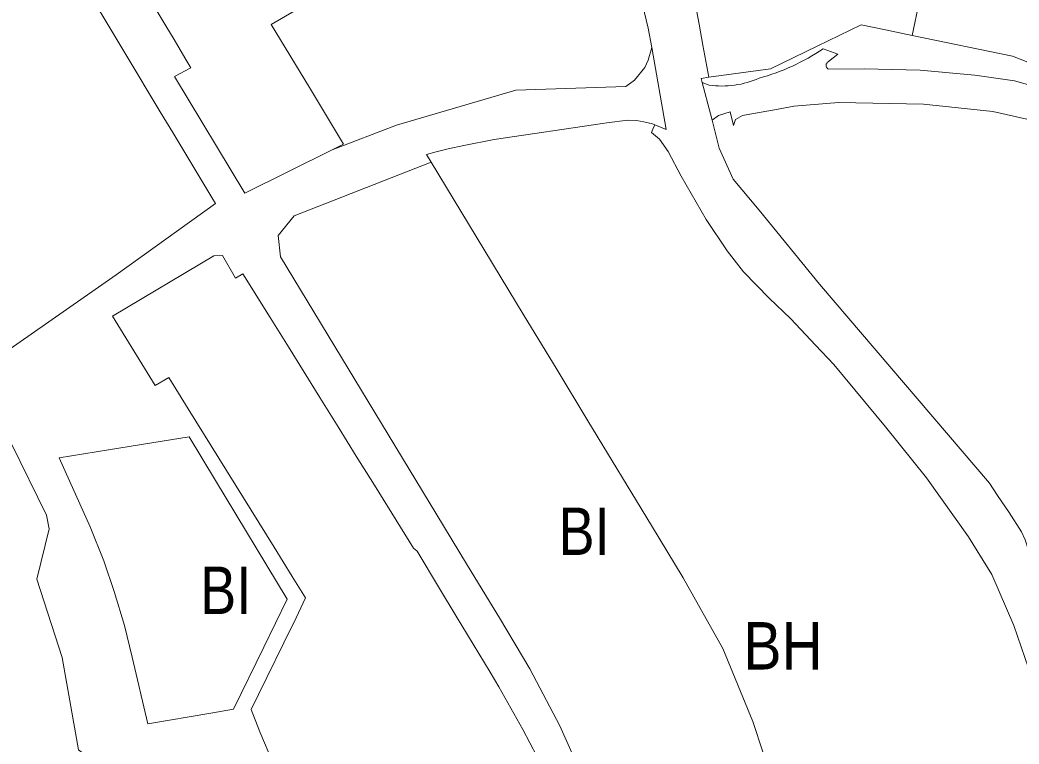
# Model space of a CAD drawing. Extents: x -650451 to -642268, y -1075216 to -1066610.
# Drawn here: x -645935.9 to -645683.1, y -1070635.5 to -1070452.4 of the extents above; entities that cross this region are included whole.
import ezdxf

# ---------------------------------------------------------------- set-up
doc = ezdxf.new("R2010")
doc.units = 0
doc.header["$LTSCALE"] = 4.8
for name, color, linetype, lineweight in [('1', 7, 'Continuous', 13), ('15', 7, 'Continuous', 13), ('2', 7, 'Continuous', 13), ('24', 7, 'Continuous', 13), ('40', 7, 'Continuous', 13), ('43', 7, 'Continuous', 13)]:
    doc.layers.add(name, color=color, linetype=linetype, lineweight=lineweight)
doc.layers.add('62', color=7, linetype='Continuous')

msp = doc.modelspace()

# ---------------------------------------------------------------- linework, layer by layer
at = {"layer": '1'}
for points in [[(-645760.79, -1070477.75), (-645759.19, -1070476.56), (-645756.18, -1070475.61), (-645755.38, -1070479.08), (-645754.83, -1070477.59), (-645753.11, -1070476.57), (-645743.09, -1070474.76), (-645740.06, -1070474.19), (-645728.67, -1070473.29), (-645707.28, -1070473.72), (-645689.72, -1070475.58), (-645680.39, -1070477.65)], [(-645788.52, -1070478.6), (-645787.36, -1070478.42), (-645782.1, -1070477.78)], [(-645782.1, -1070477.78), (-645779.88, -1070477.81), (-645778.07, -1070478.16), (-645775.82, -1070478.7), (-645775.27, -1070478.93)], [(-645676.88, -1070598.59), (-645681.57, -1070583.92), (-645682.52, -1070581.87), (-645685.61, -1070577.02), (-645688.56, -1070572.64), (-645690.55, -1070569.6), (-645733.62, -1070519.2), (-645748.83, -1070500.53), (-645755.43, -1070492.66), (-645758.97, -1070484.82), (-645760.79, -1070477.75)], [(-645833.04, -1070486.42), (-645830.55, -1070485.73), (-645827.54, -1070485.04), (-645823.57, -1070484.14), (-645815.94, -1070482.65), (-645788.52, -1070478.6)], [(-645775.27, -1070478.93), (-645775.74, -1070480.05), (-645776.11, -1070480.86), (-645774.09, -1070482.57), (-645771.89, -1070485.66), (-645768.61, -1070491.93), (-645762.29, -1070502.85), (-645756.94, -1070510.81), (-645752.81, -1070516.11), (-645746.29, -1070522.79), (-645740.88, -1070527.97), (-645734.6, -1070534.63), (-645729.94, -1070539.58), (-645716.91, -1070555.35), (-645706.56, -1070568.19), (-645695.89, -1070583.17), (-645690.04, -1070592.67), (-645684.45, -1070605.57), (-645680.76, -1070616.33)], [(-645738.54, -1070681.67), (-645739.76, -1070668.59), (-645742.15, -1070656.97), (-645745.26, -1070645.72), (-645750.46, -1070629.86), (-645758.05, -1070611.4), (-645768.08, -1070593.53), (-645776.12, -1070580.27), (-645792.2, -1070553.77), (-645800.24, -1070540.51), (-645808.28, -1070527.27), (-645816.32, -1070514.02), (-645824.36, -1070500.76), (-645831.88, -1070488.37), (-645833.04, -1070486.42)], [(-645956.25, -1070570.42), (-645950.5, -1070565.57), (-645948.71, -1070564.07), (-645941.69, -1070558.16), (-645939.89, -1070557.71), (-645938.03, -1070559.57), (-645929.12, -1070577.67), (-645928.5, -1070581.1)], [(-645928.5, -1070581.1), (-645931.62, -1070593.87), (-645925.2, -1070613.65), (-645921.03, -1070636.99), (-645914.19, -1070642.22), (-645912.93, -1070644.33), (-645912.62, -1070661.71), (-645912.87, -1070674.99), (-645914.06, -1070684.81)]]:
    msp.add_lwpolyline(points, dxfattribs=at)
at = {"layer": '15'}
for points in [[(-645886.41, -1070498.83), (-645887.31, -1070497.33), (-645897.23, -1070480.83), (-645900.37, -1070475.61), (-645909.07, -1070461.12), (-645921.5, -1070440.43), (-645930.78, -1070425), (-645932.75, -1070421.72), (-645943.71, -1070403.5), (-645946.22, -1070399.32), (-645961.01, -1070374.71), (-645963.76, -1070372.18), (-645966.73, -1070371.37), (-645969.23, -1070372.54), (-645990.19, -1070383.7), (-646007.11, -1070393.19), (-646019.14, -1070399.94), (-646020.36, -1070403.89), (-646009.33, -1070422.47), (-645997, -1070443.23), (-645985.06, -1070463.18), (-645974.83, -1070480.36), (-645953.43, -1070516.32), (-645941.2, -1070537.55)], [(-645937.48, -1070398), (-645929.43, -1070411.46), (-645928.8, -1070412.52), (-645914.16, -1070437.25), (-645910.15, -1070435.13), (-645909.52, -1070436.19), (-645907.91, -1070438.89), (-645906.35, -1070441.5), (-645904.82, -1070444.07), (-645900.22, -1070451.77), (-645898.69, -1070454.34), (-645897.13, -1070456.95), (-645893.87, -1070462.42), (-645892.61, -1070464.53), (-645896.81, -1070466.7), (-645878.96, -1070496.2), (-645856.87, -1070485.24)], [(-645777.8, -1070464.4), (-645776.96, -1070462.56), (-645776.04, -1070459.38), (-645772.41, -1070480.14), (-645775.27, -1070478.93), (-645775.82, -1070478.7), (-645778.07, -1070478.16)], [(-645763.27, -1070468.21), (-645761.52, -1070468.88), (-645760.725, -1070468.979), (-645759.923, -1070469.051), (-645759.117, -1070469.095), (-645758.307, -1070469.111), (-645757.495, -1070469.099), (-645756.682, -1070469.058), (-645755.871, -1070468.989), (-645755.061, -1070468.891), (-645754.256, -1070468.765), (-645753.456, -1070468.61), (-645752.663, -1070468.428), (-645751.879, -1070468.218), (-645751.104, -1070467.982), (-645750.34, -1070467.72), (-645749.588, -1070467.432), (-645748.85, -1070467.12), (-645747.78, -1070466.818), (-645746.714, -1070466.494), (-645745.654, -1070466.148), (-645744.6, -1070465.779), (-645743.554, -1070465.389), (-645742.515, -1070464.976), (-645741.484, -1070464.542), (-645740.462, -1070464.086), (-645739.45, -1070463.609), (-645738.448, -1070463.111), (-645737.458, -1070462.593), (-645736.479, -1070462.055), (-645735.512, -1070461.497), (-645734.558, -1070460.92), (-645733.617, -1070460.324), (-645732.69, -1070459.71), (-645728.96, -1070461.09), (-645731.29, -1070462.95), (-645731.417, -1070463.016), (-645731.538, -1070463.102), (-645731.647, -1070463.206), (-645731.742, -1070463.326), (-645731.818, -1070463.459), (-645731.874, -1070463.599), (-645731.909, -1070463.743), (-645731.923, -1070463.886), (-645731.918, -1070464.03), (-645731.892, -1070464.175), (-645731.845, -1070464.319), (-645731.777, -1070464.456), (-645731.691, -1070464.582), (-645731.588, -1070464.692), (-645731.473, -1070464.786), (-645731.35, -1070464.86), (-645722.28, -1070464.74), (-645708.17, -1070465.09), (-645694.33, -1070466.36), (-645684.23, -1070467.84), (-645673.56, -1070470.8)], [(-645810.44, -1070470.17), (-645782.57, -1070469.22), (-645780.38, -1070467.64), (-645777.8, -1070464.4)], [(-645760.79, -1070477.75), (-645761.2, -1070476.16), (-645763.27, -1070468.21)], [(-645856.87, -1070485.24), (-645840.59, -1070479), (-645810.44, -1070470.17)], [(-645680.39, -1070477.65), (-645689.72, -1070475.58), (-645707.28, -1070473.72), (-645728.67, -1070473.29), (-645740.06, -1070474.19), (-645743.09, -1070474.76), (-645753.11, -1070476.57), (-645754.83, -1070477.59), (-645755.38, -1070479.08), (-645756.18, -1070475.61), (-645759.19, -1070476.56), (-645760.79, -1070477.75)], [(-645782.1, -1070477.78), (-645787.36, -1070478.42), (-645788.52, -1070478.6), (-645815.94, -1070482.65), (-645823.57, -1070484.14)], [(-645778.07, -1070478.16), (-645779.88, -1070477.81), (-645782.1, -1070477.78)], [(-645823.57, -1070484.14), (-645827.54, -1070485.04), (-645830.55, -1070485.73), (-645833.04, -1070486.42), (-645831.88, -1070488.37), (-645866.47, -1070501.93)], [(-645941.2, -1070537.55), (-645911.57, -1070516.83), (-645886.41, -1070498.83)], [(-645866.47, -1070501.93), (-645870.56, -1070506.93), (-645869.99, -1070512.31), (-645830.67, -1070577.11), (-645822.63, -1070590.37), (-645814.59, -1070603.62), (-645806.85, -1070616.54), (-645799.28, -1070630.9)], [(-645881.38, -1070517.73), (-645884.66, -1070511.99), (-645886.85, -1070512.04), (-645912.47, -1070527.32)], [(-645867.92, -1070535.1), (-645872.54, -1070527.67), (-645879.47, -1070516.65), (-645881.38, -1070517.73)], [(-645912.47, -1070527.32), (-645901.65, -1070544.88), (-645898.2, -1070542.83), (-645893.28, -1070550.75), (-645871.56, -1070585.76), (-645866.97, -1070593.15), (-645863.62, -1070598.54), (-645866.6, -1070604.91), (-645866.97, -1070605.65), (-645875.53, -1070622.97), (-645877.39, -1070626.83), (-645875.15, -1070632.47), (-645871.91, -1070640.21), (-645868.08, -1070649.82)], [(-645850.8, -1070562.7), (-645855.38, -1070555.3), (-645860, -1070547.87), (-645867.92, -1070535.1)], [(-645912.87, -1070674.99), (-645912.62, -1070661.71), (-645912.93, -1070644.33), (-645914.19, -1070642.22), (-645921.03, -1070636.99), (-645925.2, -1070613.65), (-645931.62, -1070593.87), (-645928.5, -1070581.1), (-645929.12, -1070577.67), (-645938.03, -1070559.57), (-645939.89, -1070557.71), (-645941.69, -1070558.16)], [(-645835.4, -1070586.8), (-645836.32, -1070586.02), (-645846.2, -1070570.1), (-645850.8, -1070562.7)], [(-645825.51, -1070603.21), (-645829.74, -1070596.18), (-645835.4, -1070586.8)], [(-645808.67, -1070631.89), (-645814.73, -1070621.09), (-645816.95, -1070617.4), (-645821.25, -1070610.26), (-645825.51, -1070603.21)], [(-645794.72, -1070673.19), (-645797.32, -1070659.62), (-645799.66, -1070652.53), (-645802.22, -1070645.54), (-645805.1, -1070638.62), (-645808.67, -1070631.89)], [(-645799.28, -1070630.9), (-645792.73, -1070645.71), (-645787.89, -1070660.7), (-645784.74, -1070672.3)]]:
    msp.add_lwpolyline(points, dxfattribs=at)
msp.add_lwpolyline([(-645913.51, -1070561.16), (-645925.95, -1070563.16), (-645918.09, -1070580.63), (-645914.62, -1070589.19), (-645912.05, -1070596.99), (-645909.42, -1070605.6), (-645907.51, -1070613.61), (-645903.51, -1070630.42), (-645887.59, -1070627.71), (-645881.82, -1070626.73), (-645874.16, -1070611.04), (-645868.24, -1070598.93), (-645886.42, -1070568.87), (-645893.07, -1070557.87), (-645902.5, -1070559.39)], close=True, dxfattribs=at)
at = {"layer": '2'}
msp.add_line((-645866.47, -1070501.93), (-645831.88, -1070488.37), dxfattribs=at)
for points in [[(-645837.64, -1070295.83), (-645834.26, -1070303.42), (-645832.25, -1070305.65), (-645828.22, -1070310.11), (-645806.76, -1070328.54), (-645794.16, -1070338.86), (-645775.346, -1070326.977), (-645755.75, -1070371.21), (-645720.48, -1070428.75), (-645715.56, -1070436.27), (-645708.28, -1070447.28), (-645708.42, -1070447.94), (-645710.14, -1070456.31)], [(-645761.61, -1070466.87), (-645763.08, -1070458.8), (-645764.06, -1070453.46), (-645765.74, -1070444.55), (-645771.6, -1070425.37), (-645772.93, -1070422.45), (-645774.64, -1070419.2), (-645776.69, -1070415.31), (-645779.05, -1070410.84), (-645781.68, -1070407.25), (-645782.24, -1070406.48), (-645782.7, -1070405.88), (-645788.04, -1070398.98), (-645791.08, -1070394.9), (-645791.28, -1070394.68), (-645794.6, -1070391.11), (-645810.27, -1070374.27), (-645820.27, -1070363.94), (-645828.93, -1070354.9), (-645831.79, -1070351.94), (-645857.6, -1070325.28), (-645863.12, -1070319.59)], [(-645941.2, -1070537.55), (-645953.43, -1070516.32), (-645974.83, -1070480.36), (-645985.06, -1070463.18), (-645997, -1070443.23), (-646009.33, -1070422.47), (-646020.36, -1070403.89), (-646019.14, -1070399.94), (-646007.11, -1070393.19), (-645990.19, -1070383.7), (-645969.23, -1070372.54), (-645966.73, -1070371.37), (-645963.76, -1070372.18), (-645961.01, -1070374.71), (-645946.22, -1070399.32), (-645943.71, -1070403.5), (-645932.75, -1070421.72), (-645930.78, -1070425), (-645921.5, -1070440.43), (-645909.07, -1070461.12), (-645900.37, -1070475.61), (-645897.23, -1070480.83), (-645887.31, -1070497.33), (-645886.41, -1070498.83)], [(-645856.87, -1070485.24), (-645878.96, -1070496.2), (-645896.81, -1070466.7), (-645892.61, -1070464.53), (-645893.87, -1070462.42), (-645897.13, -1070456.95), (-645898.69, -1070454.34), (-645900.22, -1070451.77), (-645904.82, -1070444.07), (-645906.35, -1070441.5), (-645907.91, -1070438.89), (-645909.52, -1070436.19), (-645910.15, -1070435.13), (-645914.16, -1070437.25), (-645928.8, -1070412.52), (-645929.43, -1070411.46), (-645937.48, -1070398)], [(-645788.461, -1070424.668), (-645788.46, -1070424.67), (-645828.24, -1070446.54), (-645836.32, -1070432.55), (-645872.35, -1070453.55), (-645862.66, -1070469.5), (-645853.98, -1070483.81), (-645856.87, -1070485.24)], [(-645710.14, -1070456.31), (-645716.87, -1070454.93), (-645723.02, -1070453.66), (-645734.2, -1070459.05), (-645746.01, -1070464.75), (-645761.61, -1070466.87)], [(-645831.88, -1070488.37), (-645824.36, -1070500.76), (-645816.32, -1070514.02), (-645808.28, -1070527.27), (-645800.24, -1070540.51), (-645792.2, -1070553.77), (-645776.12, -1070580.27), (-645768.08, -1070593.53), (-645758.05, -1070611.4), (-645750.46, -1070629.86), (-645745.26, -1070645.72), (-645742.15, -1070656.97), (-645739.76, -1070668.59), (-645738.54, -1070681.67)], [(-645886.41, -1070498.83), (-645911.57, -1070516.83), (-645941.2, -1070537.55)], [(-645799.28, -1070630.9), (-645806.85, -1070616.54), (-645814.59, -1070603.62), (-645822.63, -1070590.37), (-645830.67, -1070577.11), (-645869.99, -1070512.31), (-645870.56, -1070506.93), (-645866.47, -1070501.93)], [(-645912.47, -1070527.32), (-645886.85, -1070512.04), (-645884.66, -1070511.99), (-645881.38, -1070517.73), (-645879.47, -1070516.65)], [(-645879.47, -1070516.65), (-645872.54, -1070527.67), (-645867.92, -1070535.1)], [(-645868.08, -1070649.82), (-645871.91, -1070640.21), (-645875.15, -1070632.47), (-645877.39, -1070626.83), (-645875.53, -1070622.97), (-645866.97, -1070605.65), (-645866.6, -1070604.91), (-645863.62, -1070598.54), (-645866.97, -1070593.15), (-645871.56, -1070585.76), (-645893.28, -1070550.75), (-645898.2, -1070542.83), (-645901.65, -1070544.88), (-645912.47, -1070527.32)], [(-645867.92, -1070535.1), (-645860, -1070547.87), (-645855.38, -1070555.3), (-645850.8, -1070562.7)], [(-645850.8, -1070562.7), (-645846.2, -1070570.1), (-645836.32, -1070586.02), (-645835.4, -1070586.8)], [(-645835.4, -1070586.8), (-645829.74, -1070596.18), (-645825.51, -1070603.21)], [(-645825.51, -1070603.21), (-645821.25, -1070610.26), (-645816.95, -1070617.4), (-645814.73, -1070621.09), (-645808.67, -1070631.89)], [(-645808.67, -1070631.89), (-645805.1, -1070638.62), (-645802.22, -1070645.54), (-645799.66, -1070652.53), (-645797.32, -1070659.62), (-645794.72, -1070673.19)], [(-645787.89, -1070660.7), (-645792.73, -1070645.71), (-645799.28, -1070630.9)]]:
    msp.add_lwpolyline(points, dxfattribs=at)
msp.add_lwpolyline([(-645913.51, -1070561.16), (-645902.5, -1070559.39), (-645893.07, -1070557.87), (-645886.42, -1070568.87), (-645868.24, -1070598.93), (-645874.16, -1070611.04), (-645881.82, -1070626.73), (-645887.59, -1070627.71), (-645903.51, -1070630.42), (-645907.51, -1070613.61), (-645909.42, -1070605.6), (-645912.05, -1070596.99), (-645914.62, -1070589.19), (-645918.09, -1070580.63), (-645925.95, -1070563.16)], close=True, dxfattribs=at)
at = {"layer": '24'}
for points in [[(-645863.12, -1070319.59), (-645857.6, -1070325.28), (-645831.79, -1070351.94), (-645828.93, -1070354.9), (-645820.27, -1070363.94), (-645810.27, -1070374.27), (-645794.6, -1070391.11), (-645791.28, -1070394.68), (-645791.08, -1070394.9), (-645788.04, -1070398.98), (-645782.7, -1070405.88), (-645782.24, -1070406.48), (-645781.68, -1070407.25), (-645779.05, -1070410.84), (-645776.69, -1070415.31), (-645774.64, -1070419.2), (-645772.93, -1070422.45), (-645771.6, -1070425.37), (-645765.74, -1070444.55), (-645764.06, -1070453.46), (-645763.08, -1070458.8), (-645761.61, -1070466.87)], [(-645776.04, -1070459.38), (-645776.95, -1070454.51), (-645782.13, -1070432.59), (-645786.9, -1070423.81), (-645788.461, -1070424.668)], [(-645680.76, -1070616.33), (-645684.45, -1070605.57), (-645690.04, -1070592.67), (-645695.89, -1070583.17), (-645706.56, -1070568.19), (-645716.91, -1070555.35), (-645729.94, -1070539.58), (-645734.6, -1070534.63), (-645740.88, -1070527.97), (-645746.29, -1070522.79), (-645752.81, -1070516.11), (-645756.94, -1070510.81), (-645762.29, -1070502.85), (-645768.61, -1070491.93), (-645771.89, -1070485.66), (-645774.09, -1070482.57), (-645776.11, -1070480.86), (-645775.74, -1070480.05), (-645775.27, -1070478.93), (-645772.41, -1070480.14), (-645776.04, -1070459.38)], [(-645761.61, -1070466.87), (-645763.54, -1070467.17), (-645763.27, -1070468.21)], [(-645763.27, -1070468.21), (-645761.2, -1070476.16), (-645760.79, -1070477.75)], [(-645760.79, -1070477.75), (-645758.97, -1070484.82), (-645755.43, -1070492.66), (-645748.83, -1070500.53), (-645733.62, -1070519.2), (-645690.55, -1070569.6), (-645688.56, -1070572.64), (-645685.61, -1070577.02), (-645682.52, -1070581.87), (-645681.57, -1070583.92), (-645676.88, -1070598.59)]]:
    msp.add_lwpolyline(points, dxfattribs=at)
at = {"layer": '40'}
for points in [[(-645761.61, -1070466.87), (-645746.01, -1070464.75), (-645734.2, -1070459.05), (-645723.02, -1070453.66), (-645716.87, -1070454.93), (-645710.14, -1070456.31)], [(-645710.14, -1070456.31), (-645684.78, -1070461.52), (-645665.6, -1070469.04)], [(-645673.56, -1070470.8), (-645684.23, -1070467.84), (-645694.33, -1070466.36), (-645708.17, -1070465.09), (-645722.28, -1070464.74), (-645731.35, -1070464.86), (-645731.473, -1070464.786), (-645731.588, -1070464.692), (-645731.691, -1070464.582), (-645731.777, -1070464.456), (-645731.845, -1070464.319), (-645731.892, -1070464.175), (-645731.918, -1070464.03), (-645731.923, -1070463.886), (-645731.909, -1070463.743), (-645731.874, -1070463.599), (-645731.818, -1070463.459), (-645731.742, -1070463.326), (-645731.647, -1070463.206), (-645731.538, -1070463.102), (-645731.417, -1070463.016), (-645731.29, -1070462.95), (-645728.96, -1070461.09), (-645732.69, -1070459.71), (-645733.617, -1070460.324), (-645734.558, -1070460.92), (-645735.512, -1070461.497), (-645736.479, -1070462.055), (-645737.458, -1070462.593), (-645738.448, -1070463.111), (-645739.45, -1070463.609), (-645740.462, -1070464.086), (-645741.484, -1070464.542), (-645742.515, -1070464.976), (-645743.554, -1070465.389), (-645744.6, -1070465.779), (-645745.654, -1070466.148), (-645746.714, -1070466.494), (-645747.78, -1070466.818), (-645748.85, -1070467.12), (-645749.588, -1070467.432), (-645750.34, -1070467.72), (-645751.104, -1070467.982), (-645751.879, -1070468.218), (-645752.663, -1070468.428), (-645753.456, -1070468.61), (-645754.256, -1070468.765), (-645755.061, -1070468.891), (-645755.871, -1070468.989), (-645756.682, -1070469.058), (-645757.495, -1070469.099), (-645758.307, -1070469.111), (-645759.117, -1070469.095), (-645759.923, -1070469.051), (-645760.725, -1070468.979), (-645761.52, -1070468.88), (-645763.27, -1070468.21)], [(-645763.27, -1070468.21), (-645763.54, -1070467.17), (-645761.61, -1070466.87)]]:
    msp.add_lwpolyline(points, dxfattribs=at)
at = {"layer": '43'}
for points in [[(-645710.14, -1070456.31), (-645708.42, -1070447.94), (-645708.28, -1070447.28), (-645715.56, -1070436.27), (-645720.48, -1070428.75), (-645755.75, -1070371.21), (-645775.346, -1070326.977), (-645794.16, -1070338.86), (-645806.76, -1070328.54), (-645828.22, -1070310.11), (-645832.25, -1070305.65), (-645834.26, -1070303.42), (-645837.64, -1070295.83)], [(-645665.6, -1070469.04), (-645684.78, -1070461.52), (-645710.14, -1070456.31)]]:
    msp.add_lwpolyline(points, dxfattribs=at)

# ---------------------------------------------------------------- texts
at = {"layer": '62'}
for s, width, p in [('BI', 0.85, (-645799.604, -1070587.721)), ('BI', 0.85, (-645890.261, -1070602.657)), ('BH', 0.9, (-645752.84, -1070616.691))]:
    msp.add_text(s, height=12, dxfattribs=dict(at, width=width)).set_placement(p)

doc.saveas('drawing.dxf')
